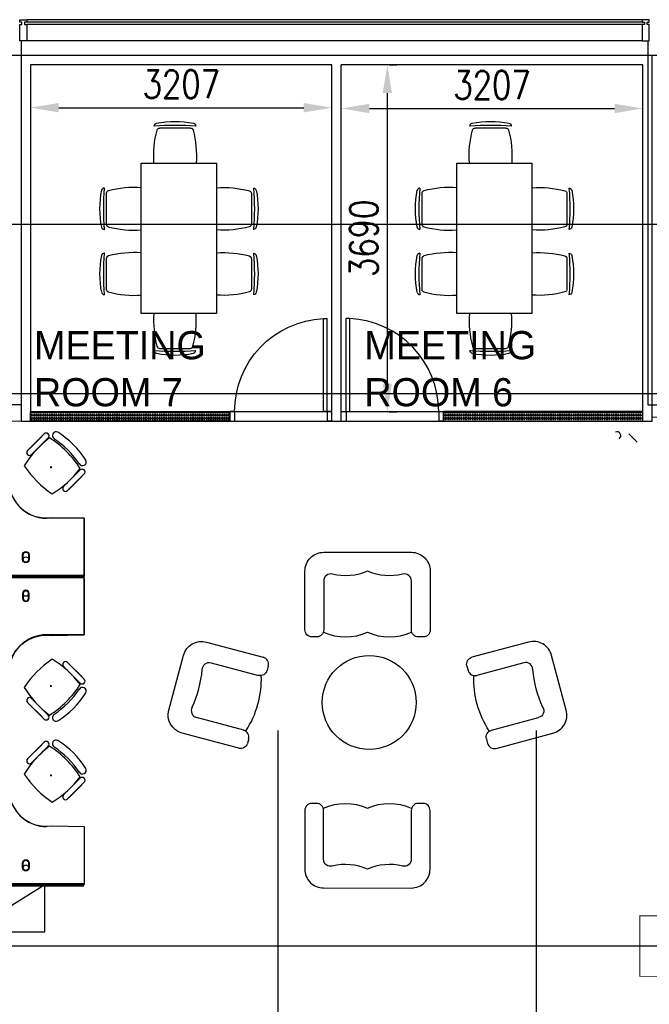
# Model space of a CAD drawing. Header units: millimetres. Extents: x -312551 to 250764, y -35891 to 59426.
# Tile 301 of 316: x 134633 to 141333, y 43389 to 53864. Entities that reach past the tile are written whole.
import ezdxf

# ---------------------------------------------------------------- set-up
doc = ezdxf.new("R2010")
doc.units = ezdxf.units.MM
doc.header["$LTSCALE"] = 2.5
for name, color, linetype in [('curtain walling', 7, 'Continuous'), ('FO-00 - FURN$0$FURNITURE', 22, 'Continuous'), ('FO-01- FURN$0$FURNITURE', 22, 'Continuous'), ('GLAZING', 1, 'Continuous'), ('NF ARCH', 4, 'Continuous'), ('NF-AS BUILT', 7, 'Continuous'), ('NF-AS BUILT DIMS', 4, 'Continuous'), ('NF-GRIDS', 252, 'Continuous'), ('NF-TEXT', 1, 'Continuous'), ('REGUS-FURNITURE', 40, 'Continuous')]:
    doc.layers.add(name, color=color, linetype=linetype)
doc.styles.add('ROMANS', font='romans.shx', dxfattribs={"width": 0.8})
doc.dimstyles.new('100NFDIM', dxfattribs={"dimscale": 100, "dimtxt": 3, "dimasz": 3, "dimexe": 1, "dimexo": 1, "dimgap": 1, "dimtad": 1, "dimdec": 0, "dimdsep": 46, "dimtxsty": 'ROMANS', "dimcen": 3, "dimclrd": 4, "dimclre": 4, "dimclrt": 1, "dimaunit": 1, "dimadec": 0, "dimazin": 0, "dimtfac": 1, "dimtdec": 0, "dimtmove": 0, "dimatfit": 3, "dimfxl": 0, "dimtolj": 1, "dimarcsym": 0})

# ---------------------------------------------------------------- blocks, each defined once
blk = doc.blocks.new('Door')
at = {"layer": 'REGUS-FURNITURE'}
for p, q in [((0, 0), (0.1, 0)), ((0, 0), (0, -0.05)), ((0.1, 0), (0.1, -0.09)), ((0.1, -0.05), (0, -0.05)), ((0.1, -0.05), (1.09, -0.05)), ((0.1, -0.09), (1.09, -0.09)), ((1.09, -0.09), (1.09, -0.05)), ((0.1, -1.036), (0, -1.036)), ((0, -1.086), (0, -1.036)), ((0.1, -1.036), (0.1, -1.086)), ((0, -1.086), (0.1, -1.086))]:
    blk.add_line(p, q, dxfattribs=at)
blk.add_arc((0.1, -0.045), 0.991, 270, 357.3974, dxfattribs=at)
blk = doc.blocks.new('*D50')
at = {"layer": 'Defpoints', "color": 0}
for p in [(134748, 53028), (137955, 52928), (137955, 52766)]:
    blk.add_point(p, dxfattribs=at)
at = {"layer": 'NF-AS BUILT DIMS', "color": 4, "lineweight": -2}
for p, q in [((137955, 52866), (137955, 53028)), ((134748, 52928), (134748, 52828)), ((135048, 52928), (137655, 52928))]:
    blk.add_line(p, q, dxfattribs=at)
at = {"layer": 'NF-AS BUILT DIMS', "color": 4}
for points in [[(135048, 52978), (135048, 52878), (134748, 52928)], [(137655, 52978), (137655, 52878), (137955, 52928)]]:
    blk.add_solid(points, dxfattribs=at)
at = {"layer": 'NF-AS BUILT DIMS', "color": 1, "insert": (136352, 53178), "char_height": 300, "attachment_point": 5, "style": 'ROMANS'}
blk.add_mtext('\\A1;3207', dxfattribs=at)
blk = doc.blocks.new('*D51')
at = {"layer": 'Defpoints', "color": 0}
for p in [(138463, 53384), (138463, 49694), (138545, 49694)]:
    blk.add_point(p, dxfattribs=at)
at = {"layer": 'NF-AS BUILT DIMS', "color": 4, "lineweight": -2}
for p, q in [((138563, 53384), (138645, 53384)), ((138545, 53084), (138545, 49994)), ((138563, 49694), (138645, 49694))]:
    blk.add_line(p, q, dxfattribs=at)
at = {"layer": 'NF-AS BUILT DIMS', "color": 4}
for points in [[(138495, 53084), (138595, 53084), (138545, 53384)], [(138495, 49994), (138595, 49994), (138545, 49694)]]:
    blk.add_solid(points, dxfattribs=at)
at = {"layer": 'NF-AS BUILT DIMS', "color": 1, "insert": (138295, 51539), "char_height": 300, "attachment_point": 5, "rotation": 90, "style": 'ROMANS'}
blk.add_mtext('\\A1;3690', dxfattribs=at)
blk = doc.blocks.new('*D52')
at = {"layer": 'Defpoints', "color": 0}
for p in [(138055, 52920), (141263, 52920), (141263, 52613)]:
    blk.add_point(p, dxfattribs=at)
at = {"layer": 'NF-AS BUILT DIMS', "color": 4, "lineweight": -2}
for p, q in [((141263, 52713), (141263, 53020)), ((138355, 52920), (140963, 52920))]:
    blk.add_line(p, q, dxfattribs=at)
at = {"layer": 'NF-AS BUILT DIMS', "color": 4}
for points in [[(138355, 52970), (138355, 52870), (138055, 52920)], [(140963, 52970), (140963, 52870), (141263, 52920)]]:
    blk.add_solid(points, dxfattribs=at)
at = {"layer": 'NF-AS BUILT DIMS', "color": 1, "insert": (139659, 53170), "char_height": 300, "attachment_point": 5, "style": 'ROMANS'}
blk.add_mtext('\\A1;3207', dxfattribs=at)
blk = doc.blocks.new('FO-00 - FURN$0$CHAIR')
at = {"layer": 'FO-00 - FURN$0$FURNITURE'}
for p, q in [((-310, 216), (-537, -16)), ((-284, 271), (-284, 272)), ((-592, -42), (-591, -43))]:
    blk.add_line(p, q, dxfattribs=at)
for centre, radius, start, end in [((228, -536), 981, 124.1013, 147.1632), ((1439, -1722), 2636, 130.8442, 140.4203), ((-305, 251), 30, 45.6322, 124.1013), ((-288, 195), 30, 60.471, 135.6322), ((-803, -714), 1075, 41.6185, 60.471), ((-571, -21), 30, 147.1632, 225.6322), ((-515, -37), 30, 135.6322, 210.7935), ((382, 498, 0), 1075, 210.7935, 229.646)]:
    blk.add_arc(centre, radius, start, end, dxfattribs=at)
blk = doc.blocks.new('TABLE-6')
at = {"layer": 'FO-00 - FURN$0$FURNITURE'}
blk.add_lwpolyline([(105989, 23469), (105989, 25069), (106789, 25069), (106789, 23469)], close=True, dxfattribs=at)
at = {"layer": 'FO-00 - FURN$0$FURNITURE', "xscale": -1}
for p, rotation in [((106124, 25069, 0), 45.62262316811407), ((106789, 24806, 0), 315.6226231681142), ((106789, 24113, 0), 315.6226231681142)]:
    blk.add_blockref('FO-00 - FURN$0$CHAIR', p, dxfattribs=dict(at, rotation=rotation))
at = {"layer": 'FO-00 - FURN$0$FURNITURE'}
for p, rotation in [((105989, 24806, 0), 44.35820787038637), ((105989, 24113, 0), 44.35820787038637), ((106123, 23469, 0), 134.3582078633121)]:
    blk.add_blockref('FO-00 - FURN$0$CHAIR', p, dxfattribs=dict(at, rotation=rotation))
blk = doc.blocks.new('FO-00 - FURN$0$cab-800')
at = {"layer": 'FO-00 - FURN$0$FURNITURE', "color": 9}
blk.add_line((0, 0), (800, 500), dxfattribs=at)
at = {"layer": 'FO-00 - FURN$0$FURNITURE'}
blk.add_lwpolyline([(0, 0), (800, 0), (800, 500), (0, 500)], close=True, dxfattribs=at)
blk = doc.blocks.new('A$C460568ED')
at = {"layer": 'FO-00 - FURN$0$FURNITURE', "rotation": 177.6335556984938}
for p in [(820, 566), (1619, 533), (2419, 500)]:
    blk.add_blockref('FO-00 - FURN$0$cab-800', p, dxfattribs=at)
blk = doc.blocks.new('FO-00 - FURN$0$2 SEATER SOFA')
at = {"layer": 'FO-00 - FURN$0$FURNITURE', "flags": 128}
blk.add_lwpolyline([(75, 700), (75, 75), (75, 75, -0.414214), (0, 0), (0, 0), (-50, 0), (-50, 0, -0.414214), (-125, 75), (-125, 75), (-125, 595), (-125, 595, 0.488885), (-218, 667), (-218, 667, -0.169183), (-592, 700), (-592, 700, -0.169183), (-965, 667, 0.488934), (-1058, 595), (-1058, 595), (-1058, 75), (-1058, 75, -0.414214), (-1133, 0), (-1133, 0), (-1183, 0), (-1183, 0, -0.414214), (-1258, 75), (-1258, 75), (-1258, 700), (-1258, 700, -0.414214), (-1058, 900), (-1058, 900), (-125, 900), (-125, 900, -0.414214), (75, 700), (75, 700)], format="xyb", close=True, dxfattribs=at)
at = {"layer": 'FO-00 - FURN$0$FURNITURE'}
for centre in [(-825, 570), (-358, 570)]:
    blk.add_arc(centre, 570, 245.8137, 294.1894, dxfattribs=at)
blk = doc.blocks.new('FO-00 - FURN$0$ARMCHAIR')
at = {"layer": 'FO-00 - FURN$0$FURNITURE', "extrusion": (0, 0, -1)}
for p, q in [((-547, 662), (56, 501)), ((-948, -62), (-792, 521)), ((-497, 442), (5, 308)), ((110, 409), (97, 361)), ((97, 361), (97, 363)), ((-151, -275), (-653, -141)), ((-203, -468), (-807, -307)), ((-98, -367), (-111, -415))]:
    blk.add_line(p, q, dxfattribs=at)
for centre, radius, start, end in [((599, 469), 200, 14.9985, 104.9985), ((517, 370), 75, 0.7853, 104.9985), ((-24, 380), 75, 194.9985, 284.9985), ((755, -113), 200, 284.9985, 14.9985), ((184, -396), 75, 194.9985, 284.9985)]:
    blk.add_arc(centre, radius, start, end, dxfattribs=at)
at = {"layer": 'FO-00 - FURN$0$FURNITURE'}
for centre, start, end in [((37, 428), 345.0015, 75.0015), ((-634, -68), 150.7791, 255.0015), ((-171, -348), 345.0015, 75.0015)]:
    blk.add_arc(centre, 75, start, end, dxfattribs=at)
for centre, major_axis, ratio, start_param, end_param in [((-1179, 312), (-219, -818), 0.672379, 1.322569, 1.819337), ((-548, 156), (-198, -739), 0.744338, 1.148639, 1.969873)]:
    blk.add_ellipse(centre, major_axis=major_axis, ratio=ratio, start_param=start_param, end_param=end_param, dxfattribs=at)

msp = doc.modelspace()

# ---------------------------------------------------------------- hatches: boundary and pattern name
at = {"ltscale": 500000}
h = msp.add_hatch(dxfattribs=at)
h.set_pattern_fill('BRASS', color=170, scale=5, style=0)
h.paths.add_polyline_path([(141262.8, 49694.5), (139141.3, 49694.5), (139141.3, 49594.5), (141262.8, 49594.5)])
at = {"layer": 'NF ARCH'}
h = msp.add_hatch(dxfattribs=at)
h.set_pattern_fill('BRASS', color=170, scale=5, style=0)
h.paths.add_polyline_path([(136869.3, 49594.5), (134747.8, 49594.5), (134747.8, 49694.5), (136869.3, 49694.5)])

# ---------------------------------------------------------------- linework, layer by layer
at = {"color": 170, "ltscale": 500000}
for points in [[(136869.3, 49594.5), (134747.8, 49594.5), (134747.8, 49694.5), (136869.3, 49694.5)], [(141262.8, 49694.5), (139141.3, 49694.5), (139141.3, 49594.5), (141262.8, 49594.5)]]:
    msp.add_lwpolyline(points, close=True, dxfattribs=at)
at = {"layer": 'curtain walling'}
for points in [[(134707.8, 53839.5), (134685.3, 53839.5), (134685.3, 53814.5), (134707.8, 53814.5), (134707.8, 53639.5), (134632.8, 53639.5), (134632.8, 53814.5), (134655.3, 53814.5), (134655.3, 53839.5), (134632.8, 53839.5), (134632.8, 53864.5), (134707.8, 53864.5), (134707.8, 53839.5)], [(141257.8, 53839.5), (141280.3, 53839.5), (141280.3, 53814.5), (141257.8, 53814.5), (141257.8, 53639.5), (141332.8, 53639.5), (141332.8, 53814.5), (141310.3, 53814.5), (141310.3, 53839.5), (141332.8, 53839.5), (141332.8, 53864.5), (141257.8, 53864.5), (141257.8, 53839.5)]]:
    msp.add_lwpolyline(points, dxfattribs=at)
at = {"layer": 'FO-00 - FURN$0$FURNITURE'}
for p, q in [((134894, 49457.3, 0), (134805.4, 49368.7, 0)), ((141116.6, 49457.3, 0), (141205.2, 49368.7, 0)), ((134716.8, 49280.1, 0), (134805.4, 49368.7, 0)), ((134726.5, 49289.8, 0), (134867.9, 49431.2, 0)), ((134768.9, 49247.4, 0), (134910.4, 49388.8, 0)), ((134936.4, 49414.8, 0), (134847.8, 49326.2, 0)), ((134998, 49406.9, 0), (134997.9, 49406.8, 0)), ((141012.6, 49406.9, 0), (141012.7, 49406.8, 0)), ((134759.2, 49237.6, 0), (134847.8, 49326.2, 0)), ((134955.4, 49105.4, 0), (134975.4, 49104.4, 0)), ((134964.9, 49114.9, 0), (134965.9, 49094.9, 0)), ((135277.3, 49073.9, 0), (135188.7, 48985.3, 0)), ((135319.8, 49031.5, 0), (135231.2, 48942.9, 0)), ((135100.1, 48896.7, 0), (135188.7, 48985.3, 0)), ((135142.6, 48854.3, 0), (135231.2, 48942.9, 0)), ((135152.3, 48864, 0), (135293.7, 49005.4, 0)), ((135318.6, 48560.5, 0), (134918.6, 48560.5, 0)), ((135318.6, 47960.5, 0), (135318.6, 48560.5, 0)), ((135318.6, 47920.5, 0), (135318.6, 47320.5, 0)), ((135318.6, 47320.5, 0), (134918.6, 47320.5, 0)), ((135100.1, 46984.2, 0), (135188.7, 46895.6, 0)), ((135142.6, 47026.7, 0), (135231.2, 46938.1, 0)), ((135152.3, 47016.9, 0), (135293.7, 46875.5, 0)), ((135319.8, 46849.5, 0), (135231.2, 46938.1, 0)), ((135277.3, 46807, 0), (135188.7, 46895.6, 0)), ((134955.4, 46775.5, 0), (134975.4, 46776.5, 0)), ((134964.9, 46766, 0), (134965.9, 46786, 0)), ((134759.2, 46643.3, 0), (134847.8, 46554.7, 0)), ((134768.9, 46633.6, 0), (134910.4, 46492.1, 0)), ((134716.8, 46600.9, 0), (134805.4, 46512.3, 0)), ((134726.5, 46591.1, 0), (134867.9, 46449.7, 0)), ((134894, 46423.7, 0), (134805.4, 46512.3, 0)), ((134936.4, 46466.1, 0), (134847.8, 46554.7, 0)), ((134998, 46474, 0), (134997.9, 46474.2, 0)), ((134726.5, 46010, 0), (134867.9, 46151.4, 0)), ((134768.9, 45967.6, 0), (134910.4, 46109, 0)), ((134894, 46177.5, 0), (134805.4, 46088.9, 0)), ((134936.4, 46135, 0), (134847.8, 46046.4, 0)), ((134998, 46127.1, 0), (134997.9, 46127, 0)), ((134716.8, 46000.3, 0), (134805.4, 46088.9, 0)), ((134759.2, 45957.8, 0), (134847.8, 46046.4, 0)), ((134955.4, 45825.6, 0), (134975.4, 45824.6, 0)), ((134964.9, 45835.1, 0), (134965.9, 45815.1, 0)), ((135277.3, 45794.1, 0), (135188.7, 45705.5, 0)), ((135100.1, 45616.9, 0), (135188.7, 45705.5, 0)), ((135152.3, 45584.2, 0), (135293.7, 45725.6, 0)), ((135319.8, 45751.7, 0), (135231.2, 45663.1, 0)), ((135142.6, 45574.5, 0), (135231.2, 45663.1, 0))]:
    msp.add_line(p, q, dxfattribs=at)
at = {"layer": 'FO-00 - FURN$0$FURNITURE', "const_width": 40, "elevation": 0}
for points in [[(135318.6, 47940.5), (133698.6, 47940.5), (133698.6, 49580.4), (134516.4, 49580.4)], [(135318.6, 47940.5), (133698.6, 47940.5), (133698.6, 46300.6), (134516.3, 46300.6)], [(135318.6, 44660.7), (133698.6, 44660.7), (133698.6, 46300.6), (134516.3, 46300.6)]]:
    msp.add_lwpolyline(points, dxfattribs=at)
at = {"layer": 'FO-00 - FURN$0$FURNITURE', "elevation": 0}
for points in [[(134519.8, 49579.5), (134518.6, 48960.5, 0.4554586), (134968.5, 48567.4), (135318.6, 48560.5), (135318.6, 47940.5), (133698.6, 47940.5), (133698.6, 49580.4)], [(134663.6, 48171, -1), (134733.6, 48171), (134733.6, 48121, -1), (134663.6, 48121)], [(134669.6, 48171, -1), (134727.6, 48171), (134727.6, 48121, -1), (134669.6, 48121)], [(134519.8, 46301.4), (134518.6, 46920.5, -0.4554586), (134968.5, 47313.5), (135318.6, 47320.5), (135318.6, 47940.5), (133698.6, 47940.5), (133698.6, 46300.6)], [(134663.6, 47709.9, 1), (134733.6, 47709.9), (134733.6, 47759.9, 1), (134663.6, 47759.9)], [(134669.6, 47709.9, 1), (134727.6, 47709.9), (134727.6, 47759.9, 1), (134669.6, 47759.9)], [(134519.8, 46299.7), (134518.6, 45680.7, 0.4554586), (134968.5, 45287.6), (135318.6, 45280.7), (135318.6, 44660.7), (133698.6, 44660.7), (133698.6, 46300.6)], [(134663.6, 44893.2, -1), (134733.6, 44893.2), (134733.6, 44843.2, -1), (134663.6, 44843.2)], [(134669.6, 44893.2, -1), (134727.6, 44893.2), (134727.6, 44843.2, -1), (134669.6, 44843.2)]]:
    msp.add_lwpolyline(points, format="xyb", close=True, dxfattribs=at)
at = {"layer": 'FO-00 - FURN$0$FURNITURE'}
for centre in [(134698.6, 48121, 0), (134698.6, 47759.9, 0), (134698.6, 44843.2, 0)]:
    msp.add_circle(centre, 29, dxfattribs=at)
for centre, radius, start, end in [((134915.2, 49436.1, 0), 30, 314.99981, 134.99981), ((135021.3, 49440, 0), 40.4, 64.93158, 234.79018), ((134496.9, 48635.9, 0), 1000, 32.78695, 57.21268), ((140989.3, 49440, 0), 40.4, 305.20982, 115.06842), ((135636.9, 48520.9, 0), 1127.4, 127.55428, 147.93956), ((134425.5, 48563, 0), 1000, 31.74135, 58.38961), ((134439.6, 48577.1, 0), 1000, 33.85565, 56.06333), ((134738, 49258.9, 0), 30, 134.99981, 314.99981), ((135301, 49160.3, 0), 40.4, 208.01994, 25.06804), ((135522.6, 49660.1, 0), 1000, 212.7338, 237.1325), ((134381.9, 49775.9, 0), 1127.4, 302.03442, 322.47243), ((135298.6, 49052.7, 0), 30, 314.99981, 134.99981), ((134918.6, 48960.5, 0), 400, 179.99981, 269.99981), ((135121.4, 48875.5, 0), 30, 134.99981, 314.99981), ((134918.6, 46920.5, 0), 400, 90.00019, 180.00019), ((135522.6, 46220.9, 0), 1000, 122.8675, 147.2662), ((134381.9, 46105, 0), 1127.4, 37.52757, 57.96558), ((135121.4, 47005.4, 0), 30, 45.00019, 225.00019), ((135298.6, 46828.2, 0), 30, 225.00019, 45.00019), ((135636.9, 47360.1, 0), 1127.4, 212.06044, 232.44572), ((134425.5, 47317.9, 0), 1000, 301.61039, 328.25865), ((134439.6, 47303.8, 0), 1000, 303.93667, 326.14435), ((135301, 46720.6, 0), 40.4, 334.93196, 151.98006), ((134738, 46622.1, 0), 30, 45.00019, 225.00019), ((134496.9, 47245, 0), 1000, 302.78732, 327.21305), ((134915.2, 46444.9, 0), 30, 225.00019, 45.00019), ((135021.3, 46440.9, 0), 40.4, 125.20982, 295.06842), ((135021.3, 46160.2, 0), 40.4, 64.93158, 234.79018), ((134496.9, 45356.1, 0), 1000, 32.78695, 57.21268), ((135636.9, 45241.1, 0), 1127.4, 127.55428, 147.93956), ((134915.2, 46156.2, 0), 30, 314.99981, 134.99981), ((134425.5, 45283.2, 0), 1000, 31.74135, 58.38961), ((134439.6, 45297.3, 0), 1000, 33.85565, 56.06333), ((134738, 45979, 0), 30, 134.99981, 314.99981), ((135301, 45880.5, 0), 40.4, 208.01994, 25.06804), ((135522.6, 46380.3, 0), 1000, 212.7338, 237.1325), ((134381.9, 46496.1, 0), 1127.4, 302.03442, 322.47243), ((135298.6, 45772.9, 0), 30, 314.99981, 134.99981), ((134918.6, 45680.7, 0), 400, 179.99981, 269.99981), ((135121.4, 45595.7, 0), 30, 134.99981, 314.99981)]:
    msp.add_arc(centre, radius, start, end, dxfattribs=at)
at = {"layer": 'FO-01- FURN$0$FURNITURE'}
msp.add_circle((138352.4, 46600.9), 500, dxfattribs=at)
at = {"layer": 'GLAZING'}
for p, q in [((141332.8, 53864.5), (134707.8, 53864.5)), ((141332.8, 53864.5), (134707.8, 53864.5)), ((141257.8, 53839.5), (134707.8, 53839.5)), ((141257.8, 53839.5), (134707.8, 53839.5)), ((141257.8, 53814.5), (134707.8, 53814.5)), ((141257.8, 53814.5), (134707.8, 53814.5)), ((134647.8, 53639.5), (134647.8, 49767.9)), ((141257.8, 53639.5), (134707.8, 53639.5)), ((141317.8, 53639.5), (141317.8, 49767.9)), ((134647.8, 49767.9), (134117.8, 49767.9)), ((141317.8, 49767.9), (141847.8, 49767.9))]:
    msp.add_line(p, q, dxfattribs=at)
at = {"layer": 'NF-AS BUILT', "color": 10, "ltscale": 0.1}
for p, q in [((137955.3, 49694.5), (137955.3, 53384.5)), ((138055.3, 49694.5), (138055.3, 53384.5))]:
    msp.add_line(p, q, dxfattribs=at)
at = {"layer": 'NF-AS BUILT', "const_width": 10}
msp.add_lwpolyline([(141847.8, 50039.5), (141847.8, 49634.5), (141362.8, 49634.5), (141362.8, 53484.5), (134647.8, 53484.5), (134647.8, 49594.5), (134057.8, 49594.5), (134057.8, 49999.5), (127502.8, 49999.5), (127502.8, 49679.5), (126862.8, 49679.5), (126862.8, 49999.5), (120112.8, 49999.5), (120112.8, 49579.5), (119852.8, 49579.5), (119852.8, 49999.5), (115312.8, 49999.5), (115312.8, 49584.5), (115052.8, 49584.5), (115052.8, 49986.1)], dxfattribs=at)
at = {"layer": 'NF-AS BUILT'}
msp.add_lwpolyline([(134647.8, 49594.5), (141362.8, 49594.5), (141362.8, 53484.5), (134647.8, 53484.5)], close=True, dxfattribs=at)
for points in [[(137955.3, 53384.5), (134747.8, 53384.5), (134747.8, 49694.5), (137955.3, 49694.5)], [(138055.3, 49694.5), (141262.8, 49694.5), (141262.8, 53384.5), (138055.3, 53384.5)]]:
    msp.add_lwpolyline(points, dxfattribs=at)
at = {"layer": 'NF-AS BUILT', "const_width": 10}
msp.add_lwpolyline([(141232.8, 44332), (141932.8, 44332), (141932.8, 43687), (141232.8, 43687)], close=True, dxfattribs=at)
at = {"layer": 'NF-GRIDS'}
for p, q in [((164549.8, 53484.5), (84521.8, 53484.5)), ((164549.8, 51684.5), (84521.8, 51684.5)), ((164549.8, 49884.5), (84521.8, 49884.5)), ((137382.9, 27917.7), (137382.9, 46303.6)), ((140133.2, -27784), (140133.2, 46303.6)), ((164549.8, 44009.5), (84521.8, 44009.5))]:
    msp.add_line(p, q, dxfattribs=at)

# ---------------------------------------------------------------- block references
at = {"ltscale": 500000, "rotation": 2.366444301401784}
msp.add_blockref('A$C460568ED', (132502.6, 44061.6, 0), dxfattribs=at)
at = {"layer": 'FO-00 - FURN$0$FURNITURE', "rotation": 359.9904155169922}
for name, p in [('FO-00 - FURN$0$2 SEATER SOFA', (138926, 47298.5)), ('FO-00 - FURN$0$ARMCHAIR', (137167.6, 46581.1))]:
    msp.add_blockref(name, p, dxfattribs=at)
at = {"layer": 'FO-00 - FURN$0$FURNITURE', "xscale": -1}
for name, p, rotation in [('FO-00 - FURN$0$ARMCHAIR', (139500.9, 46580.7), 359.9904155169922), ('FO-00 - FURN$0$2 SEATER SOFA', (138924.8, 45526.8), 179.9904155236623)]:
    msp.add_blockref(name, p, dxfattribs=dict(at, rotation=rotation))
at = {"layer": 'NF ARCH'}
for p in [(29937.6, 27270.8), (33295.1, 27270.8)]:
    msp.add_blockref('TABLE-6', p, dxfattribs=at)
at = {"layer": 'NF-AS BUILT', "yscale": 1000, "zscale": 1000}
for p, xscale, rotation in [((137955.3, 49594.5), -1000, 270), ((138055.3, 49594.5), 1000, 90)]:
    msp.add_blockref('Door', p, dxfattribs=dict(at, xscale=xscale, rotation=rotation))

# ---------------------------------------------------------------- texts
at = {"layer": 'NF-TEXT', "char_height": 300, "width": 2089.638, "attachment_point": 1}
for s, insert in [('MEETING ROOM 7', (134785.6, 50551.4)), ('MEETING ROOM 6', (138300.6, 50551.4))]:
    msp.add_mtext(s, dxfattribs=dict(at, insert=insert))

# ---------------------------------------------------------------- dimensions: what is measured, and where the dimension line sits
at = {"layer": 'NF-AS BUILT DIMS'}
for base, p1, p2, picture, middle in [((137955.2991553, 52927.9796947), (134747.7991572, 53027.9796947), (137955.2991553, 52765.8526167), '*D50', (136351.5491563, 53177.9796947)), ((141262.79915, 52919.64636), (138055.29916, 52919.64636), (141262.79915, 52612.82667), '*D52', (139659.04915, 53169.64636))]:
    dim = msp.add_linear_dim(base=base, p1=p1, p2=p2, dimstyle='100NFDIM', dxfattribs=at)
    dim.commit()
    dim.dimension.update_dxf_attribs({"geometry": picture, "text_midpoint": middle})
dim = msp.add_linear_dim(base=(138545.2, 49694.5), p1=(138462.6, 53384.5), p2=(138462.6, 49694.5), angle=90, dimstyle='100NFDIM', dxfattribs=at)
dim.commit()
dim.dimension.update_dxf_attribs({"geometry": '*D51', "text_midpoint": (138295.2, 51539.5)})

doc.saveas('drawing.dxf')
